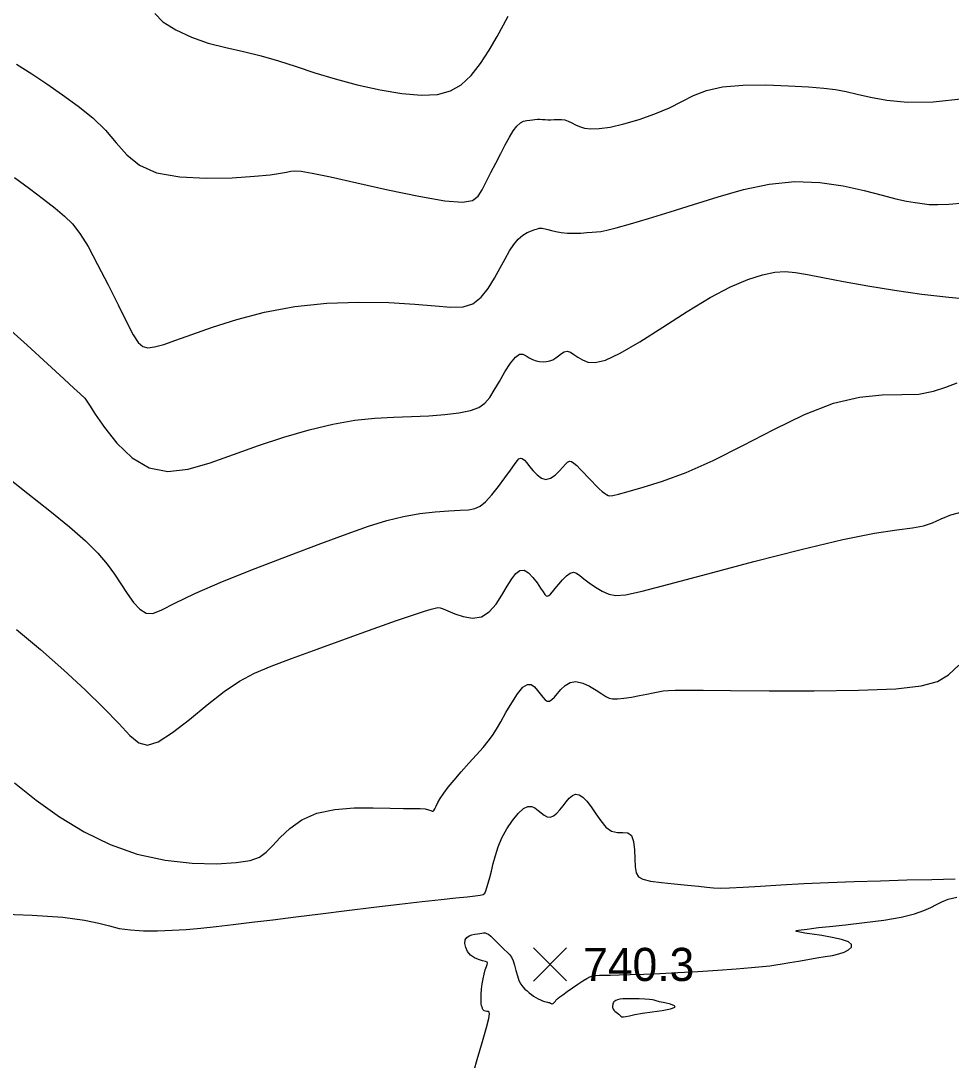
# Model space of a CAD drawing. Extents: x 2566142 to 2571431, y 418755 to 421584.
# Drawn here: x 2567768.3 to 2568188.9, y 420498.8 to 420968.6 of the extents above; entities that cross this region are included whole.
import ezdxf

# ---------------------------------------------------------------- set-up
doc = ezdxf.new("R2010")
doc.units = 0
for name, color, linetype in [('Contour_ADS_Major', 7, 'Continuous'), ('Contour_ADS_Minor', 7, 'Continuous'), ('Contour_ADS_Spot_Elevation', 7, 'Continuous')]:
    doc.layers.add(name, color=color, linetype=linetype)

# ---------------------------------------------------------------- blocks, each defined once
blk = doc.blocks.new('S750')
at = {"layer": 'Contour_ADS_Spot_Elevation'}
for p, q in [((-0.5, 0.498), (0.5, -0.498)), ((-0.498, -0.5), (0.498, 0.5))]:
    blk.add_line(p, q, dxfattribs=at)

msp = doc.modelspace()

# ---------------------------------------------------------------- linework, layer by layer
at = {"layer": 'Contour_ADS_Major'}
for points in [[(2567909.38, 420786.38), (2567919.26, 420788.04), (2567928.34, 420788.95), (2567936.83, 420789.41), (2567944.91, 420789.7), (2567952.71, 420790.06), (2567959.98, 420790.6), (2567966.37, 420791.36), (2567971.57, 420792.43), (2567975.38, 420793.86), (2567978.12, 420795.77), (2567980.29, 420798.31), (2567982.35, 420801.6), (2567984.68, 420805.65), (2567987.17, 420809.94), (2567989.63, 420813.81), (2567991.87, 420816.62), (2567993.73, 420817.9), (2567995.3, 420817.94), (2567996.72, 420817.25), (2567998.13, 420816.31), (2567999.64, 420815.53), (2568001.23, 420814.97), (2568002.84, 420814.64), (2568004.42, 420814.51), (2568005.94, 420814.59), (2568007.39, 420814.89), (2568008.77, 420815.42), (2568010.1, 420816.22), (2568011.39, 420817.23), (2568012.66, 420818.26), (2568013.96, 420819.03), (2568015.31, 420819.28), (2568016.75, 420818.82), (2568018.34, 420817.84), (2568020.13, 420816.59), (2568022.19, 420815.32), (2568024.63, 420814.33), (2568027.94, 420814.14), (2568032.64, 420815.29), (2568039.29, 420818.33), (2568048.18, 420823.55), (2568058.57, 420830.17), (2568069.48, 420837.16), (2568079.92, 420843.49), (2568089.1, 420848.34), (2568096.95, 420851.72), (2568103.59, 420853.85), (2568109.15, 420854.98), (2568113.88, 420855.29), (2568118.5, 420854.91), (2568123.89, 420853.96), (2568130.91, 420852.53), (2568140.16, 420850.75), (2568151.19, 420848.79), (2568163.26, 420846.84), (2568175.67, 420845.09), (2568187.74, 420843.7), (2568199.03, 420842.69)], [(2567760.99, 420831.13), (2567771.15, 420822), (2567780.41, 420813.54), (2567787.77, 420806.76), (2567792.49, 420802.42), (2567795.01, 420800.11), (2567796.05, 420799.16), (2567796.36, 420798.9), (2567796.53, 420798.77), (2567796.69, 420798.63), (2567796.85, 420798.49), (2567797, 420798.32), (2567797.22, 420798.03), (2567797.86, 420797.09), (2567799.31, 420794.92), (2567801.99, 420790.9), (2567806.2, 420784.78), (2567811.8, 420777.69), (2567818.59, 420771.11), (2567826.32, 420766.5), (2567834.81, 420764.96), (2567844, 420766.03), (2567853.91, 420768.88), (2567864.51, 420772.67), (2567875.74, 420776.65), (2567887.25, 420780.45), (2567898.6, 420783.79), (2567909.38, 420786.38)], [(2568002.16, 420526.6), (2568003.18, 420526.12), (2568004.14, 420525.72), (2568005.01, 420525.43), (2568005.76, 420525.23), (2568006.39, 420525.1), (2568006.92, 420524.98), (2568007.35, 420524.85), (2568007.7, 420524.67), (2568008, 420524.49), (2568008.28, 420524.36), (2568008.57, 420524.34), (2568008.9, 420524.46), (2568009.23, 420524.69), (2568009.55, 420524.99), (2568009.81, 420525.3), (2568010, 420525.57), (2568010.15, 420525.82), (2568010.29, 420526.04), (2568010.45, 420526.26), (2568010.7, 420526.49), (2568011.16, 420526.85), (2568012, 420527.45), (2568013.37, 420528.44), (2568015.35, 420529.87), (2568017.71, 420531.56), (2568020.15, 420533.26), (2568022.37, 420534.74), (2568024.14, 420535.82), (2568025.59, 420536.51), (2568026.9, 420536.92), (2568028.27, 420537.14), (2568029.91, 420537.25), (2568032.05, 420537.3), (2568034.93, 420537.33), (2568038.78, 420537.39), (2568043.79, 420537.52), (2568049.94, 420537.73), (2568057.14, 420538.04), (2568065.32, 420538.46), (2568074.28, 420538.99), (2568083.35, 420539.58), (2568091.74, 420540.18), (2568098.65, 420540.71), (2568103.54, 420541.14), (2568106.96, 420541.51), (2568109.66, 420541.9), (2568112.44, 420542.37), (2568115.89, 420542.97), (2568119.88, 420543.66), (2568124.08, 420544.38), (2568128.16, 420545.05), (2568131.87, 420545.64), (2568135.16, 420546.22), (2568138.03, 420546.88), (2568140.5, 420547.69), (2568142.51, 420548.73), (2568143.75, 420549.92), (2568143.85, 420551.16), (2568142.43, 420552.36), (2568139.29, 420553.43), (2568135.01, 420554.36), (2568130.34, 420555.14), (2568126.03, 420555.78), (2568122.7, 420556.28), (2568120.41, 420556.67), (2568119.08, 420556.97), (2568118.63, 420557.2), (2568118.96, 420557.4), (2568119.87, 420557.58), (2568121.11, 420557.75), (2568122.45, 420557.92), (2568123.82, 420558.11), (2568125.73, 420558.36), (2568128.85, 420558.74), (2568133.83, 420559.29), (2568141.05, 420560.06), (2568149.65, 420561.03), (2568158.44, 420562.19), (2568166.26, 420563.5), (2568172.23, 420564.93), (2568176.55, 420566.42), (2568179.73, 420567.88), (2568182.25, 420569.25), (2568184.64, 420570.46), (2568187.49, 420571.54), (2568191.43, 420572.53)], [(2567971.87, 420489.52), (2567974.59, 420499.12), (2567977, 420507.34), (2567978.82, 420513.63), (2567979.83, 420517.62), (2567980.16, 420519.73), (2567979.99, 420520.59), (2567979.53, 420520.81), (2567978.97, 420520.91), (2567978.38, 420521.02), (2567977.83, 420521.18), (2567977.41, 420521.4), (2567977.15, 420521.7), (2567977.01, 420522.05), (2567976.94, 420522.42), (2567976.86, 420522.77), (2567976.74, 420523.09), (2567976.58, 420523.5), (2567976.44, 420524.15), (2567976.35, 420525.2), (2567976.34, 420526.76), (2567976.42, 420528.72), (2567976.61, 420530.94), (2567976.9, 420533.29), (2567977.3, 420535.61), (2567977.78, 420537.77), (2567978.27, 420539.66), (2567978.75, 420541.14), (2567979.13, 420542.14), (2567979.3, 420542.76), (2567979.08, 420543.14), (2567978.34, 420543.44), (2567976.98, 420543.81), (2567975.22, 420544.34), (2567973.34, 420545.15), (2567971.62, 420546.34), (2567970.3, 420547.94), (2567969.45, 420549.77), (2567969.09, 420551.6), (2567969.25, 420553.16), (2567969.92, 420554.27), (2567970.96, 420554.99), (2567972.21, 420555.44), (2567973.5, 420555.73), (2567974.7, 420555.95), (2567975.76, 420556.13), (2567976.7, 420556.25), (2567977.5, 420556.33), (2567978.19, 420556.33), (2567978.88, 420556.16), (2567979.69, 420555.72), (2567980.74, 420554.88), (2567982.12, 420553.6), (2567983.71, 420552.03), (2567985.35, 420550.39), (2567986.87, 420548.89), (2567988.16, 420547.67), (2567989.22, 420546.57), (2567990.1, 420545.36), (2567990.85, 420543.8), (2567991.51, 420541.75), (2567992.14, 420539.38), (2567992.79, 420537), (2567993.5, 420534.87), (2567994.31, 420533.21), (2567995.22, 420531.95), (2567996.18, 420530.97), (2567997.16, 420530.13), (2567998.14, 420529.33), (2567999.13, 420528.56), (2568000.12, 420527.84), (2568001.13, 420527.18), (2568002.16, 420526.6)]]:
    msp.add_lwpolyline(points, dxfattribs=at)
msp.add_lwpolyline([(2568036.32, 420521.49), (2568036.81, 420521.04), (2568037.42, 420520.55), (2568038.06, 420520.05), (2568038.63, 420519.57), (2568039.06, 420519.11), (2568039.47, 420518.73), (2568039.97, 420518.49), (2568040.71, 420518.43), (2568041.83, 420518.59), (2568043.51, 420518.94), (2568045.94, 420519.44), (2568049.32, 420520.02), (2568053.64, 420520.66), (2568058.15, 420521.33), (2568061.93, 420522.03), (2568064.04, 420522.74), (2568063.85, 420523.44), (2568061.99, 420524.11), (2568059.4, 420524.72), (2568057.01, 420525.23), (2568055.51, 420525.63), (2568054.61, 420525.92), (2568053.79, 420526.14), (2568052.52, 420526.31), (2568050.42, 420526.46), (2568047.76, 420526.56), (2568044.94, 420526.62), (2568042.39, 420526.61), (2568040.44, 420526.53), (2568039.03, 420526.37), (2568038.04, 420526.15), (2568037.34, 420525.88), (2568036.82, 420525.57), (2568036.44, 420525.22), (2568036.17, 420524.85), (2568036, 420524.47), (2568035.9, 420524.09), (2568035.86, 420523.72), (2568035.84, 420523.35), (2568035.84, 420522.99), (2568035.83, 420522.64), (2568035.87, 420522.28), (2568036.02, 420521.9), (2568036.32, 420521.49)], close=True, dxfattribs=at)
at = {"layer": 'Contour_ADS_Minor'}
for points in [[(2567828.95, 420971.87), (2567832.57, 420968.2), (2567838.36, 420964.48), (2567845.45, 420961.17), (2567853.08, 420958.58), (2567860.98, 420956.53), (2567869, 420954.69), (2567876.98, 420952.75), (2567884.86, 420950.47), (2567892.86, 420947.9), (2567901.28, 420945.16), (2567910.41, 420942.39), (2567920.4, 420939.72), (2567930.7, 420937.41), (2567940.61, 420935.73), (2567949.44, 420934.95), (2567956.66, 420935.31), (2567962.52, 420936.9), (2567967.44, 420939.75), (2567971.85, 420943.93), (2567976.08, 420949.35), (2567980.04, 420955.42), (2567983.57, 420961.46), (2567986.48, 420966.74), (2567988.68, 420970.74)], [(2567766.43, 420949.09), (2567773.24, 420944.67), (2567780.13, 420940.07), (2567787.22, 420935.21), (2567794.24, 420930.09), (2567800.83, 420924.73), (2567806.62, 420919.14), (2567811.48, 420913.44), (2567816.23, 420908.01), (2567821.96, 420903.34), (2567829.73, 420899.91), (2567840.18, 420898.03), (2567852.11, 420897.43), (2567863.93, 420897.68), (2567873.99, 420898.34), (2567881.1, 420899.05), (2567885.66, 420899.69), (2567888.48, 420900.24), (2567890.39, 420900.64), (2567892.24, 420900.84), (2567895.09, 420900.62), (2567900.06, 420899.76), (2567908.24, 420898.03), (2567920.2, 420895.33), (2567934.29, 420892.2), (2567948.3, 420889.3), (2567960.05, 420887.29), (2567967.9, 420886.7), (2567972.49, 420887.47), (2567975.05, 420889.4), (2567976.79, 420892.29), (2567978.68, 420895.91), (2567980.82, 420900.01), (2567983.06, 420904.32), (2567985.26, 420908.57), (2567987.29, 420912.52), (2567989.17, 420916), (2567990.91, 420918.9), (2567992.56, 420921.07), (2567994.12, 420922.44), (2567995.61, 420923.19), (2567997.02, 420923.52), (2567998.34, 420923.68), (2567999.56, 420923.82), (2568000.72, 420923.98), (2568001.84, 420924.09), (2568002.95, 420924.13), (2568004.09, 420924.08), (2568005.29, 420923.98), (2568006.57, 420923.89), (2568007.96, 420923.88), (2568009.47, 420923.97), (2568011.07, 420924.08), (2568012.69, 420924.08), (2568014.27, 420923.84), (2568015.79, 420923.29), (2568017.33, 420922.52), (2568018.98, 420921.64), (2568020.87, 420920.81), (2568023.12, 420920.13), (2568025.99, 420919.78), (2568029.74, 420919.88), (2568034.67, 420920.6), (2568040.88, 420922.02), (2568047.87, 420924.05), (2568054.98, 420926.51), (2568061.54, 420929.25), (2568067.16, 420932.09), (2568072.45, 420934.79), (2568078.28, 420937.08), (2568085.53, 420938.71), (2568094.74, 420939.51), (2568105.06, 420939.62), (2568115.32, 420939.29), (2568124.32, 420938.74), (2568131.25, 420938.16), (2568136.64, 420937.5), (2568141.37, 420936.65), (2568146.33, 420935.52), (2568152.32, 420934.09), (2568159.8, 420932.73), (2568169.14, 420931.9), (2568180.72, 420932.06), (2568194.74, 420933.52)], [(2567765.52, 420897.77), (2567772.31, 420892.76), (2567778.51, 420888.04), (2567783.82, 420883.88), (2567788.07, 420880.35), (2567791.63, 420876.82), (2567795, 420872.48), (2567798.7, 420866.54), (2567803.06, 420858.52), (2567807.76, 420849.32), (2567812.31, 420840.17), (2567816.21, 420832.32), (2567819.15, 420826.72), (2567821.41, 420823.22), (2567823.47, 420821.41), (2567825.8, 420820.85), (2567828.82, 420821.19), (2567832.91, 420822.34), (2567838.41, 420824.25), (2567845.67, 420826.9), (2567854.93, 420830.18), (2567865.97, 420833.68), (2567878.5, 420836.94), (2567892.2, 420839.47), (2567906.67, 420840.93), (2567921.12, 420841.43), (2567934.65, 420841.24), (2567946.37, 420840.58), (2567955.64, 420839.76), (2567962.75, 420839.2), (2567968.23, 420839.37), (2567972.62, 420840.76), (2567976.38, 420843.66), (2567979.65, 420847.69), (2567982.5, 420852.29), (2567984.99, 420856.89), (2567987.19, 420861.03), (2567989.2, 420864.59), (2567991.13, 420867.57), (2567993.11, 420869.93), (2567995.18, 420871.68), (2567997.24, 420872.91), (2567999.14, 420873.73), (2568000.7, 420874.27), (2568001.83, 420874.62), (2568002.6, 420874.82), (2568003.14, 420874.92), (2568003.56, 420874.94), (2568004, 420874.91), (2568004.57, 420874.81), (2568005.38, 420874.61), (2568006.55, 420874.29), (2568008.17, 420873.84), (2568010.2, 420873.34), (2568012.62, 420872.9), (2568015.36, 420872.62), (2568018.36, 420872.57), (2568021.4, 420872.7), (2568024.23, 420872.9), (2568026.63, 420873.07), (2568028.5, 420873.17), (2568030.43, 420873.38), (2568033.17, 420873.92), (2568037.47, 420875.03), (2568043.87, 420876.85), (2568052.12, 420879.33), (2568061.77, 420882.3), (2568072.38, 420885.63), (2568083.53, 420889.11), (2568095, 420892.31), (2568106.61, 420894.75), (2568118.16, 420895.92), (2568129.43, 420895.53), (2568140.05, 420893.98), (2568149.59, 420891.87), (2568157.63, 420889.79), (2568163.91, 420888.22), (2568168.72, 420887.15), (2568172.53, 420886.44), (2568175.78, 420885.97), (2568178.98, 420885.64), (2568182.76, 420885.52), (2568187.81, 420885.73), (2568194.82, 420886.39)], [(2567995.01, 420770.75), (2567995.93, 420770.01), (2567997.02, 420768.82), (2567998.33, 420767.2), (2567999.9, 420765.26), (2568001.68, 420763.35), (2568003.63, 420761.89), (2568005.69, 420761.3), (2568007.79, 420761.84), (2568009.83, 420763.22), (2568011.69, 420765.02), (2568013.27, 420766.8), (2568014.49, 420768.19), (2568015.45, 420769.1), (2568016.32, 420769.51), (2568017.23, 420769.39), (2568018.32, 420768.74), (2568019.61, 420767.63), (2568021.08, 420766.16), (2568022.73, 420764.42), (2568024.53, 420762.51), (2568026.38, 420760.57), (2568028.15, 420758.73), (2568029.74, 420757.15), (2568031.05, 420755.93), (2568032.11, 420755.05), (2568032.99, 420754.46), (2568033.76, 420754.11), (2568034.57, 420753.97), (2568035.95, 420754.13), (2568038.53, 420754.74), (2568042.92, 420755.9), (2568049.6, 420757.76), (2568058.42, 420760.56), (2568069.1, 420764.51), (2568081.33, 420769.87), (2568094.75, 420776.65), (2568108.75, 420783.97), (2568122.63, 420790.74), (2568135.7, 420795.86), (2568147.4, 420798.57), (2568157.67, 420799.51), (2568166.61, 420799.64), (2568174.3, 420799.94), (2568180.85, 420801.15), (2568186.5, 420803.01), (2568191.5, 420805.05)], [(2567760.5, 420763.65), (2567771.45, 420755.02), (2567781.47, 420747.11), (2567790.27, 420739.94), (2567797.55, 420733.58), (2567803.14, 420728.01), (2567807.36, 420723.06), (2567810.68, 420718.49), (2567813.56, 420714.07), (2567816.38, 420709.7), (2567819.22, 420705.72), (2567822.07, 420702.62), (2567824.93, 420700.85), (2567827.97, 420700.8), (2567832, 420702.38), (2567838.02, 420705.43), (2567847.02, 420709.76), (2567859.53, 420715.13), (2567874.32, 420721.07), (2567889.68, 420727), (2567903.93, 420732.39), (2567915.77, 420736.78), (2567925.48, 420740.2), (2567933.77, 420742.77), (2567941.33, 420744.61), (2567948.67, 420745.86), (2567955.61, 420746.64), (2567961.81, 420747.1), (2567966.91, 420747.37), (2567970.7, 420747.61), (2567973.53, 420748.12), (2567975.92, 420749.22), (2567978.34, 420751.23), (2567981.18, 420754.32), (2567984.22, 420758.09), (2567987.15, 420761.99), (2567989.63, 420765.45), (2567991.41, 420768.03), (2567992.63, 420769.74), (2567993.49, 420770.69), (2567994.23, 420770.99), (2567995.01, 420770.75)], [(2567997.81, 420719.07), (2567999.82, 420716.99), (2568001.67, 420714.53), (2568003.23, 420712.23), (2568004.37, 420710.5), (2568005.18, 420709.36), (2568005.79, 420708.76), (2568006.34, 420708.6), (2568006.94, 420708.84), (2568007.68, 420709.47), (2568008.64, 420710.52), (2568009.88, 420712.02), (2568011.46, 420713.92), (2568013.23, 420715.93), (2568015.03, 420717.73), (2568016.69, 420718.96), (2568018.12, 420719.36), (2568019.46, 420718.98), (2568020.96, 420717.96), (2568022.84, 420716.43), (2568025.25, 420714.55), (2568028.06, 420712.57), (2568031.08, 420710.77), (2568034.1, 420709.43), (2568037.21, 420708.82), (2568041.72, 420709.2), (2568049.21, 420710.84), (2568061.3, 420713.98), (2568078.84, 420718.69), (2568099.7, 420724.24), (2568121.01, 420729.71), (2568139.91, 420734.19), (2568154.2, 420737.01), (2568164.31, 420738.56), (2568171.32, 420739.47), (2568176.34, 420740.38), (2568180.39, 420741.78), (2568184.27, 420743.52), (2568188.69, 420745.29), (2568194.4, 420746.81)], [(2567766.44, 420693.57), (2567777.28, 420684.42), (2567787.74, 420675.15), (2567797.38, 420666.2), (2567805.8, 420658.01), (2567812.6, 420651.03), (2567817.63, 420645.66), (2567821.62, 420642.27), (2567825.56, 420641.16), (2567830.41, 420642.67), (2567836.88, 420646.88), (2567844.51, 420652.87), (2567852.54, 420659.48), (2567860.23, 420665.53), (2567867.12, 420670.17), (2567873.88, 420673.75), (2567881.44, 420676.95), (2567890.74, 420680.43), (2567902.32, 420684.66), (2567915.09, 420689.29), (2567927.52, 420693.76), (2567938.12, 420697.52), (2567945.75, 420700.15), (2567950.73, 420701.78), (2567953.77, 420702.69), (2567955.56, 420703.15), (2567956.76, 420703.37), (2567957.85, 420703.31), (2567959.24, 420702.88), (2567961.35, 420701.98), (2567964.48, 420700.64), (2567968.33, 420699.34), (2567972.48, 420698.69), (2567976.51, 420699.29), (2567980.07, 420701.55), (2567983.15, 420705.01), (2567985.82, 420709.04), (2567988.15, 420713.01), (2567990.2, 420716.33), (2567992.1, 420718.76), (2567993.93, 420720.13), (2567995.81, 420720.25), (2567997.81, 420719.07)], [(2567775.32, 420616.31), (2567785.85, 420608.78), (2567796.98, 420601.99), (2567808.68, 420596.26), (2567820.92, 420591.93), (2567833.54, 420589.21), (2567845.79, 420587.89), (2567856.81, 420587.63), (2567865.74, 420588.12), (2567872, 420589.11), (2567876.2, 420590.63), (2567879.28, 420592.81), (2567882.14, 420595.77), (2567885.57, 420599.53), (2567889.91, 420603.61), (2567895.36, 420607.44), (2567902.12, 420610.43), (2567910.23, 420612.16), (2567919.02, 420612.86), (2567927.64, 420612.93), (2567935.27, 420612.76), (2567941.25, 420612.66), (2567945.69, 420612.62), (2567948.87, 420612.55), (2567951.1, 420612.37), (2567952.64, 420612.02), (2567953.66, 420611.62), (2567954.31, 420611.34), (2567954.74, 420611.33), (2567955.09, 420611.71), (2567955.47, 420612.51), (2567956, 420613.7), (2567956.78, 420615.26), (2567957.91, 420617.18), (2567959.48, 420619.49), (2567961.55, 420622.24), (2567964.17, 420625.46), (2567967.36, 420629.13), (2567970.83, 420633.02), (2567974.24, 420636.82), (2567977.24, 420640.24), (2567979.61, 420643.08), (2567981.54, 420645.66), (2567983.33, 420648.41), (2567985.28, 420651.75), (2567987.62, 420655.91), (2567990.2, 420660.38), (2567992.82, 420664.44), (2567995.25, 420667.38), (2567997.33, 420668.67), (2567999.07, 420668.57), (2568000.57, 420667.53), (2568001.88, 420665.99), (2568003.09, 420664.37), (2568004.21, 420662.89), (2568005.28, 420661.74), (2568006.3, 420661.11), (2568007.31, 420661.16), (2568008.37, 420661.81), (2568009.54, 420662.98), (2568010.89, 420664.56), (2568012.49, 420666.4), (2568014.39, 420668.17), (2568016.63, 420669.48), (2568019.27, 420669.94), (2568022.29, 420669.31), (2568025.45, 420667.9), (2568028.43, 420666.13), (2568030.94, 420664.45), (2568032.78, 420663.21), (2568034.27, 420662.45), (2568035.85, 420662.1), (2568037.96, 420662.12), (2568040.89, 420662.44), (2568044.38, 420662.97), (2568047.99, 420663.62), (2568051.33, 420664.27), (2568054.09, 420664.86), (2568056.43, 420665.34), (2568058.65, 420665.72), (2568061.03, 420665.97), (2568064.03, 420666.09), (2568068.82, 420666.11), (2568076.74, 420666.04), (2568089.14, 420665.92), (2568106.64, 420665.8), (2568126.94, 420665.8), (2568147.03, 420666.06), (2568163.9, 420666.75), (2568175.37, 420668), (2568182.61, 420670.04), (2568187.6, 420673.08), (2568192.37, 420677.33)], [(2567765.44, 420624.24), (2567775.32, 420616.31)], [(2567817.93, 420557.71), (2567823.83, 420557.36), (2567830.18, 420557.32), (2567836.68, 420557.53), (2567843.13, 420557.94), (2567849.71, 420558.53), (2567856.67, 420559.27), (2567864.3, 420560.16), (2567872.81, 420561.18), (2567882.24, 420562.32), (2567892.57, 420563.58), (2567903.77, 420564.96), (2567915.73, 420566.44), (2567927.86, 420567.94), (2567939.44, 420569.35), (2567949.77, 420570.56), (2567958.3, 420571.51), (2567965.03, 420572.22), (2567970.11, 420572.73), (2567973.7, 420573.11), (2567975.98, 420573.42), (2567977.3, 420573.79), (2567978, 420574.39), (2567978.46, 420575.39), (2567978.98, 420576.89), (2567979.59, 420578.9), (2567980.29, 420581.4), (2567981.04, 420584.33), (2567981.85, 420587.67), (2567982.82, 420591.33), (2567984.09, 420595.23), (2567985.8, 420599.29), (2567988, 420603.36), (2567990.53, 420607.16), (2567993.11, 420610.34), (2567995.51, 420612.55), (2567997.54, 420613.55), (2567999.24, 420613.55), (2568000.74, 420612.85), (2568002.13, 420611.76), (2568003.51, 420610.57), (2568004.91, 420609.51), (2568006.31, 420608.81), (2568007.74, 420608.67), (2568009.17, 420609.25), (2568010.61, 420610.43), (2568012.04, 420612.02), (2568013.45, 420613.82), (2568014.83, 420615.65), (2568016.21, 420617.28), (2568017.62, 420618.49), (2568019.09, 420619.04), (2568020.65, 420618.77), (2568022.32, 420617.69), (2568024.12, 420615.84), (2568026.07, 420613.3), (2568028.17, 420610.2), (2568030.43, 420606.99), (2568032.83, 420604.19), (2568035.36, 420602.33), (2568037.96, 420601.72), (2568040.47, 420601.76), (2568042.65, 420601.61), (2568044.3, 420600.46), (2568045.26, 420597.75), (2568045.72, 420593.96), (2568045.9, 420589.84), (2568046.06, 420586.17), (2568046.47, 420583.5), (2568047.49, 420581.74), (2568049.5, 420580.61), (2568052.89, 420579.81), (2568057.85, 420579.12), (2568063.71, 420578.49), (2568069.62, 420577.92), (2568074.7, 420577.43), (2568078.41, 420577.01), (2568081.36, 420576.72), (2568084.49, 420576.59), (2568088.73, 420576.67), (2568094.8, 420576.99), (2568102.6, 420577.48), (2568111.83, 420578.05), (2568122.19, 420578.63), (2568133.37, 420579.15), (2568145.06, 420579.59), (2568156.97, 420579.97), (2568168.78, 420580.29), (2568180.16, 420580.56), (2568190.69, 420580.79)], [(2567757.41, 420565.01), (2567773.48, 420564.35), (2567787.3, 420563.41), (2567797.09, 420562.19), (2567803.65, 420560.82), (2567808.41, 420559.5), (2567812.79, 420558.42), (2567817.93, 420557.71)]]:
    msp.add_lwpolyline(points, dxfattribs=at)

# ---------------------------------------------------------------- block references
at = {"layer": 'Contour_ADS_Spot_Elevation', "xscale": 15, "yscale": 15}
msp.add_blockref('S750', (2568007.53, 420542.11), dxfattribs=at)

# ---------------------------------------------------------------- texts
at = {"layer": 'Contour_ADS_Spot_Elevation'}
msp.add_text('740.3', height=15, dxfattribs=at).set_placement((2568022.53, 420534.61))

doc.saveas('drawing.dxf')
